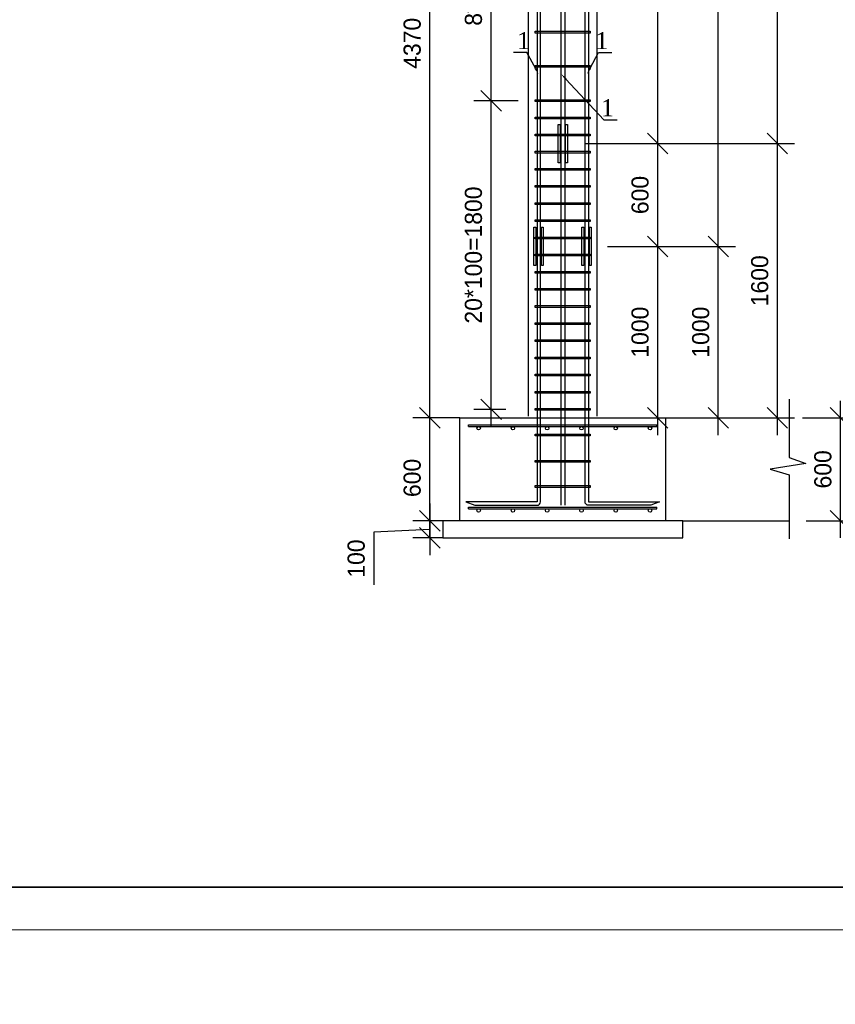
# Model space of a CAD drawing. Header units: millimetres. Extents: x -33345 to 4712671, y -3392 to 121473.
# Tile 454 of 656: x 2321066 to 2330585, y 43634 to 55120. Entities that reach past the tile are written whole.
import ezdxf
from ezdxf import colors
from ezdxf.entities.mleader import LeaderData, LeaderLine
from ezdxf.math import Vec2, Vec3

# ---------------------------------------------------------------- set-up
doc = ezdxf.new("R2010")
doc.units = ezdxf.units.MM
doc.linetypes.add('ACAD_ISO03W100', pattern=[30, 12, -18])
doc.layers.add('ACO-текст', color=7, linetype='Continuous', lineweight=20)
doc.styles.add('ISOCTEUR', font='isocpeui.ttf')
doc.styles.add('RUSS', font='RUSS.shx', dxfattribs={"width": 0.8, "oblique": 15, "height": 250})
doc.styles.add('SIMPLEX350', font='times.ttf', dxfattribs={"height": 350})
doc.styles.add('X-U-RW-01$0$StyleROMANS', font='GOTHIC.TTF')
doc.dimstyles.new('ISO-100', dxfattribs={"dimtxt": 200, "dimasz": 120, "dimexe": 100, "dimexo": 100, "dimgap": 50, "dimtad": 1, "dimdec": 0, "dimtxsty": 'ISOCTEUR', "dimblk": 'OBLIQUE', "dimcen": 0, "dimdle": 100, "dimclrd": 256, "dimadec": 0, "dimazin": 0, "dimtfac": 1, "dimtdec": 0, "dimtmove": 0, "dimatfit": 3, "dimfxl": 1, "dimarcsym": 0})

# ---------------------------------------------------------------- blocks, each defined once
blk = doc.blocks.new('Qwet')
at = {"lineweight": 20}
blk.add_lwpolyline([(350715, -737612), (410115, -737612), (410115, -695612), (350715, -695612)], close=True, dxfattribs=at)
at = {"lineweight": 35}
blk.add_lwpolyline([(352715, -737112), (409615, -737112), (409615, -696112), (352715, -696112)], close=True, dxfattribs=at)
blk = doc.blocks.new('_Oblique')
at = {"color": 0, "linetype": 'ByBlock', "lineweight": -2}
blk.add_line((-0.5, -0.5), (0.5, 0.5), dxfattribs=at)
blk = doc.blocks.new('*D526')
at = {"lineweight": -2, "transparency": 16777216}
for p, q in [((2200357.9, 1403219.4), (2200357.9, 1402919.4)), ((2200357.9, 1403069.4), (2200031.2, 1403052.7)), ((2200031.2, 1403052.7), (2200031.2, 1402745.5))]:
    blk.add_line(p, q, dxfattribs=at)
at = {"color": 0, "lineweight": -2, "transparency": 16777216}
for p, q in [((2200433.6, 1403119.4), (2200257.9, 1403119.4)), ((2200433.6, 1403019.4), (2200257.9, 1403019.4))]:
    blk.add_line(p, q, dxfattribs=at)
at = {"layer": 'Defpoints', "color": 0, "lineweight": 0, "transparency": 16777216}
for p in [(2200533.6, 1403119.4), (2200357.9, 1403019.4), (2200533.6, 1403019.4)]:
    blk.add_point(p, dxfattribs=at)
at = {"lineweight": -2, "transparency": 16777216, "xscale": 120, "yscale": 120, "zscale": 120}
for p, rotation in [((2200357.9, 1403119.4), 90), ((2200357.9, 1403019.4), 270)]:
    blk.add_blockref('_Oblique', p, dxfattribs=dict(at, rotation=rotation))
at = {"color": 0, "transparency": 16777216, "insert": (2199928.6, 1402899.1), "char_height": 100, "attachment_point": 5, "rotation": 90, "style": 'X-U-RW-01$0$StyleROMANS'}
blk.add_mtext('100', dxfattribs=at)
blk = doc.blocks.new('*D527')
at = {"lineweight": -2, "transparency": 16777216}
blk.add_line((2200357.9, 1403019.4), (2200357.9, 1403819.4), dxfattribs=at)
at = {"color": 0, "lineweight": -2, "transparency": 16777216}
for p, q in [((2200533.6, 1403719.4), (2200257.9, 1403719.4)), ((2200433.6, 1403119.4), (2200257.9, 1403119.4))]:
    blk.add_line(p, q, dxfattribs=at)
at = {"layer": 'Defpoints', "color": 0, "lineweight": 0, "transparency": 16777216}
for p in [(2200357.9, 1403719.4), (2200633.6, 1403719.4), (2200533.6, 1403119.4)]:
    blk.add_point(p, dxfattribs=at)
at = {"lineweight": -2, "transparency": 16777216, "xscale": 120, "yscale": 120, "zscale": 120}
for p, rotation in [((2200357.9, 1403719.4), 90), ((2200357.9, 1403119.4), 270)]:
    blk.add_blockref('_Oblique', p, dxfattribs=dict(at, rotation=rotation))
at = {"color": 0, "transparency": 16777216, "insert": (2200255.4, 1403369.4), "char_height": 100, "attachment_point": 5, "rotation": 90, "style": 'X-U-RW-01$0$StyleROMANS'}
blk.add_mtext('600', dxfattribs=at)
blk = doc.blocks.new('*D528')
at = {"lineweight": -2, "transparency": 16777216}
blk.add_line((2202754.5, 1403019.4), (2202754.5, 1403819.4), dxfattribs=at)
at = {"color": 0, "lineweight": -2, "transparency": 16777216}
for p, q in [((2202554.8, 1403719.4), (2202854.5, 1403719.4)), ((2202554.8, 1403119.4), (2202854.5, 1403119.4))]:
    blk.add_line(p, q, dxfattribs=at)
at = {"layer": 'Defpoints', "color": 0, "lineweight": 0, "transparency": 16777216}
for p in [(2202454.8, 1403719.4), (2202754.5, 1403719.4), (2202454.8, 1403119.4)]:
    blk.add_point(p, dxfattribs=at)
at = {"lineweight": -2, "transparency": 16777216, "xscale": 120, "yscale": 120, "zscale": 120}
for p, rotation in [((2202754.5, 1403719.4), 90), ((2202754.5, 1403119.4), 270)]:
    blk.add_blockref('_Oblique', p, dxfattribs=dict(at, rotation=rotation))
at = {"color": 0, "transparency": 16777216, "insert": (2202652, 1403419.4), "char_height": 100, "attachment_point": 5, "rotation": 90, "style": 'X-U-RW-01$0$StyleROMANS'}
blk.add_mtext('600', dxfattribs=at)
blk = doc.blocks.new('*D508')
at = {"lineweight": -2, "transparency": 16777216}
blk.add_line((2201687.7, 1405219.5), (2201687.7, 1408189.4), dxfattribs=at)
at = {"color": 0, "lineweight": -2, "transparency": 16777216}
for p, q in [((2201433.6, 1408089.4), (2201787.7, 1408089.4)), ((2201433.6, 1405319.5), (2201787.7, 1405319.5))]:
    blk.add_line(p, q, dxfattribs=at)
at = {"layer": 'Defpoints', "color": 0, "lineweight": 0, "transparency": 16777216}
for p in [(2201333.6, 1408089.4), (2201687.7, 1408089.4), (2201333.6, 1405319.5)]:
    blk.add_point(p, dxfattribs=at)
at = {"lineweight": -2, "transparency": 16777216, "xscale": 120, "yscale": 120, "zscale": 120}
for p, rotation in [((2201687.7, 1408089.4), 90), ((2201687.7, 1405319.5), 270)]:
    blk.add_blockref('_Oblique', p, dxfattribs=dict(at, rotation=rotation))
at = {"color": 0, "transparency": 16777216, "insert": (2201585.2, 1406704.5), "char_height": 100, "attachment_point": 5, "rotation": 90, "style": 'X-U-RW-01$0$StyleROMANS'}
blk.add_mtext('2770', dxfattribs=at)
blk = doc.blocks.new('*D511')
at = {"lineweight": -2, "transparency": 16777216}
blk.add_line((2200357.9, 1403619.4), (2200357.9, 1408189.4), dxfattribs=at)
at = {"color": 0, "lineweight": -2, "transparency": 16777216}
for p, q in [((2200833.6, 1408089.4), (2200257.9, 1408089.4)), ((2200533.6, 1403719.4), (2200257.9, 1403719.4))]:
    blk.add_line(p, q, dxfattribs=at)
at = {"layer": 'Defpoints', "color": 0, "lineweight": 0, "transparency": 16777216}
for p in [(2200357.9, 1408089.4), (2200933.6, 1408089.4), (2200633.6, 1403719.4)]:
    blk.add_point(p, dxfattribs=at)
at = {"lineweight": -2, "transparency": 16777216, "xscale": 120, "yscale": 120, "zscale": 120}
for p, rotation in [((2200357.9, 1408089.4), 90), ((2200357.9, 1403719.4), 270)]:
    blk.add_blockref('_Oblique', p, dxfattribs=dict(at, rotation=rotation))
at = {"color": 0, "transparency": 16777216, "insert": (2200255.4, 1405904.4), "char_height": 100, "attachment_point": 5, "rotation": 90, "style": 'X-U-RW-01$0$StyleROMANS'}
blk.add_mtext('4370', dxfattribs=at)
blk = doc.blocks.new('*D514')
at = {"lineweight": -2, "transparency": 16777216}
blk.add_line((2201687.7, 1403619.4), (2201687.7, 1404819.5), dxfattribs=at)
at = {"color": 0, "lineweight": -2, "transparency": 16777216}
for p, q in [((2201394.5, 1404719.5), (2201787.7, 1404719.5)), ((2201393.6, 1403719.4), (2201787.7, 1403719.4))]:
    blk.add_line(p, q, dxfattribs=at)
at = {"layer": 'Defpoints', "color": 0, "lineweight": 0, "transparency": 16777216}
for p in [(2201294.5, 1404719.5), (2201687.7, 1404719.5), (2201293.6, 1403719.4)]:
    blk.add_point(p, dxfattribs=at)
at = {"lineweight": -2, "transparency": 16777216, "xscale": 120, "yscale": 120, "zscale": 120}
for p, rotation in [((2201687.7, 1404719.5), 90), ((2201687.7, 1403719.4), 270)]:
    blk.add_blockref('_Oblique', p, dxfattribs=dict(at, rotation=rotation))
at = {"color": 0, "transparency": 16777216, "insert": (2201585.2, 1404219.5), "char_height": 100, "attachment_point": 5, "rotation": 90, "style": 'X-U-RW-01$0$StyleROMANS'}
blk.add_mtext('1000', dxfattribs=at)
blk = doc.blocks.new('*D515')
at = {"lineweight": -2, "transparency": 16777216}
blk.add_line((2201687.7, 1404619.5), (2201687.7, 1405419.5), dxfattribs=at)
at = {"color": 0, "lineweight": -2, "transparency": 16777216}
for p, q in [((2201433.6, 1405319.5), (2201787.7, 1405319.5)), ((2201394.5, 1404719.5), (2201787.7, 1404719.5))]:
    blk.add_line(p, q, dxfattribs=at)
at = {"layer": 'Defpoints', "color": 0, "lineweight": 0, "transparency": 16777216}
for p in [(2201333.6, 1405319.5), (2201687.7, 1405319.5), (2201294.5, 1404719.5)]:
    blk.add_point(p, dxfattribs=at)
at = {"lineweight": -2, "transparency": 16777216, "xscale": 120, "yscale": 120, "zscale": 120}
for p, rotation in [((2201687.7, 1405319.5), 90), ((2201687.7, 1404719.5), 270)]:
    blk.add_blockref('_Oblique', p, dxfattribs=dict(at, rotation=rotation))
at = {"color": 0, "transparency": 16777216, "insert": (2201585.2, 1405019.5), "char_height": 100, "attachment_point": 5, "rotation": 90, "style": 'X-U-RW-01$0$StyleROMANS'}
blk.add_mtext('600', dxfattribs=at)
blk = doc.blocks.new('*D521')
at = {"lineweight": -2, "transparency": 16777216}
blk.add_line((2200715.4, 1403669.4), (2200715.4, 1405669.4), dxfattribs=at)
at = {"color": 0, "lineweight": -2, "transparency": 16777216}
for p, q in [((2200873.6, 1405569.4), (2200615.4, 1405569.4)), ((2200801.9, 1403769.4), (2200615.4, 1403769.4))]:
    blk.add_line(p, q, dxfattribs=at)
at = {"layer": 'Defpoints', "color": 0, "lineweight": 0, "transparency": 16777216}
for p in [(2200715.4, 1405569.4), (2200973.6, 1405569.4), (2200901.9, 1403769.4)]:
    blk.add_point(p, dxfattribs=at)
at = {"lineweight": -2, "transparency": 16777216, "xscale": 120, "yscale": 120, "zscale": 120}
for p, rotation in [((2200715.4, 1405569.4), 90), ((2200715.4, 1403769.4), 270)]:
    blk.add_blockref('_Oblique', p, dxfattribs=dict(at, rotation=rotation))
at = {"color": 0, "transparency": 16777216, "insert": (2200612.9, 1404669.4), "char_height": 100, "attachment_point": 5, "rotation": 90, "style": 'X-U-RW-01$0$StyleROMANS'}
blk.add_mtext('20*100=1800', dxfattribs=at)
blk = doc.blocks.new('*D289')
at = {"lineweight": -2, "transparency": 16777216}
blk.add_line((2200715.4, 1405469.4), (2200715.4, 1407269.4), dxfattribs=at)
at = {"color": 0, "lineweight": -2, "transparency": 16777216}
for p, q in [((2200873.6, 1407169.4), (2200615.4, 1407169.4)), ((2200873.6, 1405569.4), (2200615.4, 1405569.4))]:
    blk.add_line(p, q, dxfattribs=at)
at = {"layer": 'Defpoints', "color": 0, "lineweight": 30, "transparency": 16777216}
for p in [(2200715.4, 1407169.4), (2200973.6, 1407169.4), (2200973.6, 1405569.4)]:
    blk.add_point(p, dxfattribs=at)
at = {"lineweight": -2, "transparency": 16777216, "xscale": 120, "yscale": 120, "zscale": 120}
for p, rotation in [((2200715.4, 1407169.4), 90), ((2200715.4, 1405569.4), 270)]:
    blk.add_blockref('_Oblique', p, dxfattribs=dict(at, rotation=rotation))
at = {"color": 0, "transparency": 16777216, "insert": (2200612.9, 1406369.4), "char_height": 100, "attachment_point": 5, "rotation": 90, "style": 'X-U-RW-01$0$StyleROMANS'}
blk.add_mtext('8*200=1600', dxfattribs=at)
blk = doc.blocks.new('*D294')
at = {"lineweight": -2, "transparency": 16777216}
blk.add_line((2202041.5, 1403619.4), (2202041.5, 1404819.5), dxfattribs=at)
at = {"color": 0, "lineweight": -2, "transparency": 16777216}
for p, q in [((2201400, 1404719.5), (2202141.5, 1404719.5)), ((2201833.6, 1403719.4), (2202141.5, 1403719.4))]:
    blk.add_line(p, q, dxfattribs=at)
at = {"layer": 'Defpoints', "color": 0, "lineweight": 30, "transparency": 16777216}
for p in [(2201300, 1404719.5), (2202041.5, 1404719.5), (2201733.6, 1403719.4)]:
    blk.add_point(p, dxfattribs=at)
at = {"lineweight": -2, "transparency": 16777216, "xscale": 120, "yscale": 120, "zscale": 120}
for p, rotation in [((2202041.5, 1404719.5), 90), ((2202041.5, 1403719.4), 270)]:
    blk.add_blockref('_Oblique', p, dxfattribs=dict(at, rotation=rotation))
at = {"color": 0, "transparency": 16777216, "insert": (2201939, 1404219.5), "char_height": 100, "attachment_point": 5, "rotation": 90, "style": 'X-U-RW-01$0$StyleROMANS'}
blk.add_mtext('1000', dxfattribs=at)
blk = doc.blocks.new('*D564')
at = {"lineweight": -2, "transparency": 16777216}
blk.add_line((2202386.1, 1403619.4), (2202386.1, 1405419.5), dxfattribs=at)
at = {"color": 0, "lineweight": -2, "transparency": 16777216}
for p, q in [((2201261.4, 1405319.5), (2202486.1, 1405319.5)), ((2202178.1, 1403719.4), (2202486.1, 1403719.4))]:
    blk.add_line(p, q, dxfattribs=at)
at = {"layer": 'Defpoints', "color": 0, "lineweight": 0, "transparency": 16777216}
for p in [(2201161.4, 1405319.5), (2202386.1, 1405319.5), (2202078.1, 1403719.4)]:
    blk.add_point(p, dxfattribs=at)
at = {"lineweight": -2, "transparency": 16777216, "xscale": 120, "yscale": 120, "zscale": 120}
for p, rotation in [((2202386.1, 1405319.5), 90), ((2202386.1, 1403719.4), 270)]:
    blk.add_blockref('_Oblique', p, dxfattribs=dict(at, rotation=rotation))
at = {"color": 0, "transparency": 16777216, "insert": (2202283.5, 1404519.5), "char_height": 100, "attachment_point": 5, "rotation": 90, "style": 'X-U-RW-01$0$StyleROMANS'}
blk.add_mtext('1600', dxfattribs=at)
blk = doc.blocks.new('*D565')
at = {"lineweight": -2, "transparency": 16777216}
blk.add_line((2202041.5, 1404619.5), (2202041.5, 1409589.4), dxfattribs=at)
at = {"color": 0, "lineweight": -2, "transparency": 16777216}
for p, q in [((2201400, 1409489.4), (2202141.5, 1409489.4)), ((2201833.6, 1404719.5), (2202141.5, 1404719.5))]:
    blk.add_line(p, q, dxfattribs=at)
at = {"layer": 'Defpoints', "color": 0, "lineweight": 0, "transparency": 16777216}
for p in [(2201300, 1409489.4), (2202041.5, 1409489.4), (2201733.6, 1404719.5)]:
    blk.add_point(p, dxfattribs=at)
at = {"lineweight": -2, "transparency": 16777216, "xscale": 120, "yscale": 120, "zscale": 120}
for p, rotation in [((2202041.5, 1409489.4), 90), ((2202041.5, 1404719.5), 270)]:
    blk.add_blockref('_Oblique', p, dxfattribs=dict(at, rotation=rotation))
at = {"color": 0, "transparency": 16777216, "insert": (2201939, 1407104.5), "char_height": 100, "attachment_point": 5, "rotation": 90, "style": 'X-U-RW-01$0$StyleROMANS'}
blk.add_mtext('4770', dxfattribs=at)
blk = doc.blocks.new('*D566')
at = {"lineweight": -2, "transparency": 16777216}
blk.add_line((2202386.1, 1405219.5), (2202386.1, 1410189.4), dxfattribs=at)
at = {"color": 0, "lineweight": -2, "transparency": 16777216}
for p, q in [((2201261.4, 1410089.4), (2202486.1, 1410089.4)), ((2202178.1, 1405319.5), (2202486.1, 1405319.5))]:
    blk.add_line(p, q, dxfattribs=at)
at = {"layer": 'Defpoints', "color": 0, "lineweight": 0, "transparency": 16777216}
for p in [(2201161.4, 1410089.4), (2202386.1, 1410089.4), (2202078.1, 1405319.5)]:
    blk.add_point(p, dxfattribs=at)
at = {"lineweight": -2, "transparency": 16777216, "xscale": 120, "yscale": 120, "zscale": 120}
for p, rotation in [((2202386.1, 1410089.4), 90), ((2202386.1, 1405319.5), 270)]:
    blk.add_blockref('_Oblique', p, dxfattribs=dict(at, rotation=rotation))
at = {"color": 0, "transparency": 16777216, "insert": (2202283.5, 1407704.5), "char_height": 100, "attachment_point": 5, "rotation": 90, "style": 'X-U-RW-01$0$StyleROMANS'}
blk.add_mtext('4770', dxfattribs=at)
blk = doc.blocks.new('уппкпы')
at = {"color": 106}
for p, q in [((2200933.6, 1403729.7), (2200933.6, 1427189.4)), ((2201333.6, 1403729.7), (2201333.6, 1427189.4)), ((2200583.4, 1403679.4), (2201683.4, 1403679.4)), ((2200583.4, 1403669.4), (2200583.4, 1403679.4)), ((2201333.6, 1403719.4), (2202454.8, 1403719.4)), ((2201683.4, 1403669.4), (2201683.4, 1403679.4)), ((2200583.4, 1403669.4), (2201683.4, 1403669.4)), ((2200583.6, 1403199.4), (2201683.6, 1403199.4)), ((2200583.6, 1403189.4), (2200583.6, 1403199.4)), ((2200583.6, 1403189.4), (2201683.6, 1403189.4)), ((2201683.6, 1403189.4), (2201683.6, 1403199.4)), ((2201833.6, 1403119.4), (2202454.8, 1403119.4))]:
    blk.add_line(p, q, dxfattribs=at)
at = {"color": 106, "linetype": 'ACAD_ISO03W100', "ltscale": 5}
blk.add_line((2201333.6, 1403719.4), (2202704.7, 1403719.4), dxfattribs=at)
for points in [[(2200983.6, 1427189.4), (2200983.6, 1403229.7), (2200568.4, 1403229.7), (2200620.1, 1403209.7), (2200983.6, 1403209.7, 0.414214), (2201003.6, 1403229.7), (2201003.6, 1427189.4)], [(2201283.6, 1427189.4), (2201283.6, 1403229.7), (2201698.7, 1403229.7), (2201647.1, 1403209.7), (2201283.6, 1403209.7, -0.414214), (2201263.6, 1403229.7), (2201263.6, 1427189.4)]]:
    blk.add_lwpolyline(points, format="xyb")
for points in [[(2201124.8, 1403209.7), (2201124.8, 1420289.4)], [(2201144.8, 1420289.4), (2201144.8, 1403209.7)]]:
    blk.add_lwpolyline(points)
for points in [[(2200973.6, 1405974.4), (2201293.6, 1405974.4), (2201293.6, 1405964.4), (2200973.6, 1405964.4)], [(2200973.6, 1405774.4), (2201293.6, 1405774.4), (2201293.6, 1405764.4), (2200973.6, 1405764.4)], [(2200973.6, 1405574.4), (2201293.6, 1405574.4), (2201293.6, 1405564.4), (2200973.6, 1405564.4)], [(2200973.6, 1405474.4), (2201293.6, 1405474.4), (2201293.6, 1405464.4), (2200973.6, 1405464.4)], [(2200973.6, 1405374.4), (2201293.6, 1405374.4), (2201293.6, 1405364.4), (2200973.6, 1405364.4)], [(2200973.6, 1405274.4), (2201293.6, 1405274.4), (2201293.6, 1405264.4), (2200973.6, 1405264.4)], [(2200973.6, 1405174.4), (2201293.6, 1405174.4), (2201293.6, 1405164.4), (2200973.6, 1405164.4)], [(2200973.6, 1405074.4), (2201293.6, 1405074.4), (2201293.6, 1405064.4), (2200973.6, 1405064.4)], [(2200973.6, 1404974.4), (2201293.6, 1404974.4), (2201293.6, 1404964.4), (2200973.6, 1404964.4)], [(2200973.6, 1404874.4), (2201293.6, 1404874.4), (2201293.6, 1404864.4), (2200973.6, 1404864.4)], [(2200973.6, 1404774.4), (2201293.6, 1404774.4), (2201293.6, 1404764.4), (2200973.6, 1404764.4)], [(2200973.6, 1404674.4), (2201293.6, 1404674.4), (2201293.6, 1404664.4), (2200973.6, 1404664.4)], [(2200973.6, 1404574.4), (2201293.6, 1404574.4), (2201293.6, 1404564.4), (2200973.6, 1404564.4)], [(2200973.6, 1404474.4), (2201293.6, 1404474.4), (2201293.6, 1404464.4), (2200973.6, 1404464.4)], [(2200973.6, 1404374.4), (2201293.6, 1404374.4), (2201293.6, 1404364.4), (2200973.6, 1404364.4)], [(2200973.6, 1404274.4), (2201293.6, 1404274.4), (2201293.6, 1404264.4), (2200973.6, 1404264.4)], [(2200973.6, 1404174.4), (2201293.6, 1404174.4), (2201293.6, 1404164.4), (2200973.6, 1404164.4)], [(2200973.6, 1404074.4), (2201293.6, 1404074.4), (2201293.6, 1404064.4), (2200973.6, 1404064.4)], [(2200973.6, 1403974.4), (2201293.6, 1403974.4), (2201293.6, 1403964.4), (2200973.6, 1403964.4)], [(2200973.6, 1403874.4), (2201293.6, 1403874.4), (2201293.6, 1403864.4), (2200973.6, 1403864.4)], [(2200973.6, 1403774.4), (2201293.6, 1403774.4), (2201293.6, 1403764.4), (2200973.6, 1403764.4)], [(2200973.6, 1403624.5), (2201293.6, 1403624.5), (2201293.6, 1403614.5), (2200973.6, 1403614.5)], [(2200973.6, 1403470.7), (2201293.6, 1403470.7), (2201293.6, 1403460.7), (2200973.6, 1403460.7)], [(2200973.6, 1403324.5), (2201293.6, 1403324.5), (2201293.6, 1403314.5), (2200973.6, 1403314.5)]]:
    blk.add_lwpolyline(points, close=True)
at = {"color": 106, "lineweight": 30}
for points in [[(2201106.5, 1405431.5), (2201117.6, 1405431.5), (2201117.6, 1405207.5), (2201106.5, 1405207.5)], [(2201150.4, 1405431.5), (2201161.4, 1405431.5), (2201161.4, 1405207.5), (2201150.4, 1405207.5)], [(2200965.1, 1404831.5), (2200976.1, 1404831.5), (2200976.1, 1404607.5), (2200965.1, 1404607.5)], [(2201009, 1404831.5), (2201020, 1404831.5), (2201020, 1404607.5), (2201009, 1404607.5)], [(2201245.1, 1404831.5), (2201256.1, 1404831.5), (2201256.1, 1404607.5), (2201245.1, 1404607.5)], [(2201289, 1404831.5), (2201300, 1404831.5), (2201300, 1404607.5), (2201289, 1404607.5)], [(2200533.6, 1403719.4), (2201733.6, 1403719.4), (2201733.6, 1403119.4), (2200533.6, 1403119.4)]]:
    blk.add_lwpolyline(points, close=True, dxfattribs=at)
at = {"color": 106}
blk.add_lwpolyline([(2202454.8, 1403827.9), (2202454.8, 1403487.7), (2202551.3, 1403453.4), (2202343.5, 1403421.3), (2202454.8, 1403386.9), (2202454.8, 1403013.9)], dxfattribs=at)
blk.add_lwpolyline([(2200433.6, 1403019.4), (2201833.6, 1403019.4), (2201833.6, 1403119.4), (2200433.6, 1403119.4)], close=True, dxfattribs=at)
for centre in [(2200642.9, 1403659.4), (2200842.9, 1403659.4), (2201042.9, 1403659.4), (2201242.9, 1403659.4), (2201442.9, 1403659.4), (2201642.9, 1403659.4), (2200642.9, 1403179.4), (2200842.9, 1403179.4), (2201042.9, 1403179.4), (2201242.9, 1403179.4), (2201442.9, 1403179.4), (2201642.9, 1403179.4)]:
    blk.add_circle(centre, 10, dxfattribs=at)
for base, p1, p2, override, picture, middle in [((2202386.1, 1410089.4), (2202078.1, 1405319.5), (2201161.4, 1410089.4), {"dimtxt": 100, "dimtxsty": 'X-U-RW-01$0$StyleROMANS', "dimtmove": 1}, '*D566', (2202283.5, 1407704.5)), ((2202041.5, 1409489.4), (2201733.6, 1404719.5), (2201300, 1409489.4), {"dimtxt": 100, "dimtxsty": 'X-U-RW-01$0$StyleROMANS', "dimtmove": 1}, '*D565', (2201939, 1407104.5)), ((2200357.9, 1408089.4), (2200633.6, 1403719.4), (2200933.6, 1408089.4), {"dimtxt": 100, "dimtxsty": 'X-U-RW-01$0$StyleROMANS', "dimtmove": 1}, '*D511', (2200255.4, 1405904.4)), ((2201687.7, 1408089.4), (2201333.6, 1405319.5), (2201333.6, 1408089.4), {"dimtxt": 100, "dimtxsty": 'X-U-RW-01$0$StyleROMANS'}, '*D508', (2201585.2, 1406704.5)), ((2202386.1, 1405319.5), (2202078.1, 1403719.4), (2201161.4, 1405319.5), {"dimtxt": 100, "dimtxsty": 'X-U-RW-01$0$StyleROMANS', "dimtmove": 1}, '*D564', (2202283.5, 1404519.5)), ((2201687.7, 1404719.5), (2201293.6, 1403719.4), (2201294.5, 1404719.5), {"dimtxt": 100, "dimtxsty": 'X-U-RW-01$0$StyleROMANS', "dimtmove": 1}, '*D514', (2201585.2, 1404219.5)), ((2202041.5, 1404719.5), (2201733.6, 1403719.4), (2201300, 1404719.5), {"dimtxt": 100, "dimtxsty": 'X-U-RW-01$0$StyleROMANS', "dimtmove": 1}, '*D294', (2201939, 1404219.5)), ((2202754.5, 1403719.4), (2202454.8, 1403119.4), (2202454.8, 1403719.4), {"dimtxt": 100, "dimtxsty": 'X-U-RW-01$0$StyleROMANS', "dimtmove": 1}, '*D528', (2202652, 1403419.4))]:
    dim = blk.add_linear_dim(base=base, p1=p1, p2=p2, angle=90, dimstyle='ISO-100', override=override, dxfattribs=at)
    dim.commit()
    dim.dimension.update_dxf_attribs({"geometry": picture, "text_midpoint": middle})
for base, p1, p2, text, picture, middle in [((2200715.4, 1407169.4), (2200973.6, 1405569.4), (2200973.6, 1407169.4), '8*200=<>', '*D289', (2200612.9, 1406369.4)), ((2200715.4, 1405569.4), (2200901.9, 1403769.4), (2200973.6, 1405569.4), '20*100=<>', '*D521', (2200612.9, 1404669.4))]:
    dim = blk.add_linear_dim(base=base, p1=p1, p2=p2, angle=90, text=text, dimstyle='ISO-100', override={"dimtxt": 100, "dimtxsty": 'X-U-RW-01$0$StyleROMANS', "dimtmove": 1}, dxfattribs=at)
    dim.commit()
    dim.dimension.update_dxf_attribs({"geometry": picture, "text_midpoint": middle})
dim = blk.add_linear_dim(base=(2201687.7, 1405319.5), p1=(2201294.5, 1404719.5), p2=(2201333.6, 1405319.5), angle=90, dimstyle='ISO-100', override={"dimtxt": 100, "dimtxsty": 'X-U-RW-01$0$StyleROMANS'})
dim.commit()
dim.dimension.update_dxf_attribs({"geometry": '*D515', "text_midpoint": (2201585.2, 1405019.5)})
for base, p2, override, picture, middle in [((2200357.9, 1403719.4), (2200633.6, 1403719.4), {"dimtxt": 100, "dimtxsty": 'X-U-RW-01$0$StyleROMANS'}, '*D527', (2200357.9, 1403369.4)), ((2200357.9, 1403019.4), (2200533.6, 1403019.4), {"dimtxt": 100, "dimtxsty": 'X-U-RW-01$0$StyleROMANS', "dimtmove": 1}, '*D526', (2200031.2, 1403002.7))]:
    dim = blk.add_linear_dim(base=base, p1=(2200533.6, 1403119.4), p2=p2, angle=90, dimstyle='ISO-100', override=override, dxfattribs=at)
    dim.commit()
    dim.dimension.update_dxf_attribs({"geometry": picture, "text_midpoint": middle, "dimtype": 128})
at = {"color": 106, "lineweight": 30}
ml = blk.add_multileader_mtext('Standard', dxfattribs=at)
ml.set_content('1', color=106, style='SIMPLEX350')
ml.set_leader_properties()
ml.build(insert=Vec2(0, 0))
ml.multileader.update_dxf_attribs({"text_left_attachment_type": 6, "text_right_attachment_type": 6, "dogleg_length": 0.141, "arrow_head_size": 39.3})
ctx = ml.context
ctx.base_point, ctx.char_height, ctx.arrow_head_size, ctx.landing_gap_size, ctx.plane_origin = Vec3(2200884.1, 1405850.3), 100, 39.3, 0.785, Vec3(2199131.3, 1402432.4)
ctx.left_attachment, ctx.right_attachment, ctx.text_align_type = 6, 6, 1
notes = []
notes.append((ctx, [(1, (1, 1, 0), (2200924.3, 1405850.3), (-1, 0), 0.141, [(1, [(2200992.4, 1405724.7)], 0, [])])]))
ctx.mtext.insert, ctx.mtext.alignment, ctx.mtext.flow_direction = Vec3(2200905.2, 1405970.3), 2, 5
ml = blk.add_multileader_mtext('Standard', dxfattribs=at)
ml.set_content('1', color=106, style='SIMPLEX350')
ml.set_leader_properties()
ml.build(insert=Vec2(0, 0))
ml.multileader.update_dxf_attribs({"text_left_attachment_type": 6, "text_right_attachment_type": 6, "dogleg_length": 0.36, "arrow_head_size": 39.3})
ctx = ml.context
ctx.base_point, ctx.char_height, ctx.arrow_head_size, ctx.landing_gap_size, ctx.plane_origin = Vec3(2201342.9, 1405850.3), 100, 39.3, 0.785, Vec3(2203135.8, 1402432.4)
ctx.left_attachment, ctx.right_attachment, ctx.text_align_type = 6, 6, 1
notes.append((ctx, [(1, (1, 1, 0), (2201342.8, 1405850.3), (1, 0), 0.141, [(1, [(2201274.8, 1405724.7)], 0, [])])]))
ctx.mtext.insert, ctx.mtext.alignment, ctx.mtext.flow_direction = Vec3(2201361.9, 1405970.3), 2, 5
ml = blk.add_multileader_mtext('Standard', dxfattribs=at)
ml.set_content('1', color=106, style='SIMPLEX350')
ml.set_leader_properties()
ml.build(insert=Vec2(0, 0))
ml.multileader.update_dxf_attribs({"text_left_attachment_type": 6, "text_right_attachment_type": 6, "dogleg_length": 0.36, "arrow_head_size": 39.3})
ctx = ml.context
ctx.base_point, ctx.char_height, ctx.arrow_head_size, ctx.landing_gap_size, ctx.plane_origin = Vec3(2201374.3, 1405458.4), 100, 39.3, 0.785, Vec3(2202985.9, 1402432.4)
ctx.left_attachment, ctx.right_attachment, ctx.text_align_type = 6, 6, 1
notes.append((ctx, [(1, (1, 1, 0), (2201374.2, 1405458.4), (1, 0), 0.141, [(1, [(2201124.8, 1405724.7)], 0, [])])]))
ctx.mtext.insert, ctx.mtext.alignment, ctx.mtext.flow_direction = Vec3(2201394.3, 1405578.4), 2, 5
for ctx, leaders in notes:
    for number, flags, end, landing, length, lines in leaders:
        leader = LeaderData()
        leader.index, (leader.has_last_leader_line, leader.has_dogleg_vector, leader.attachment_direction) = number, flags
        leader.last_leader_point, leader.dogleg_vector, leader.dogleg_length = Vec3(end), Vec3(landing), length
        for number, points, colour, breaks in lines:
            line = LeaderLine()
            line.index, line.vertices, line.color, line.breaks = number, Vec3.list(points), colors.encode_raw_color(colour), breaks
            leader.lines.append(line)
        ctx.leaders.append(leader)

msp = doc.modelspace()

# ---------------------------------------------------------------- block references
at = {"rotation": 270}
msp.add_blockref('Qwet', (3030664.059, 454616.444, 1359241.5), dxfattribs=at)
at = {"color": 6, "lineweight": 30, "xscale": 2, "yscale": 2, "zscale": 2}
msp.add_blockref('уппкпы', (-2074862.913, -2756964.319), dxfattribs=at)

# ---------------------------------------------------------------- texts
at = {"layer": 'ACO-текст', "char_height": 300, "width": 18353.93755, "attachment_point": 1, "line_spacing_factor": 1.2, "style": 'RUSS'}
for insert in [(2219467.004, 70189.721, 1359241.5), (2303467.004, 70189.721, 1359241.5)]:
    msp.add_mtext('\\A1;\\pi-600,l600,t600;1.^IОбщие указания см. на л. КЖ-\\P2.^ICтыки рабочей арматуры должны быть выполнены согласно "Детали А" (сварное соединение {\\A0;L\\H0.7x;\\S^ н;}=dх10х1.3), где d-диаметр рабочей арматуры колонны. Для d=28А400, {\\A0;L\\H0.7x;\\S^ н;}=364мм. Стыки необходимо размещать вне зоны действия максимальных усилий, согласно (КМК 2.01.03-96). Допускается двусторонние швы длиной 4хd{\\H0.7x;\\S^ н;} для соединения арматуры классов А240, А300, А400.\\P3.^IСоединения пересечений стержней арматуры выполнять вязаными стальной отожженной проволокой d=0.8-1.0мм. Применение ручной электродуговой сварки не допускается! \\P{\\A0;4.^IОпалубку колонн снимать после набора прочности бетона не менее \\fISOCPEUR|b0|i1|c238|p34;70%\\fISOCPEUR|b0|i1|c204|p34;.\\P}5.^IКолонны замаркированы на л. КЖ-__\\P6.^IЗакладные детали МН1 учтены в расходе на л. КЖ-__  Ориентацию закладных деталей уточнять по месту - располагать только со стороны примыкания кирпичных стен.', dxfattribs=dict(at, insert=insert))

doc.saveas('drawing.dxf')
